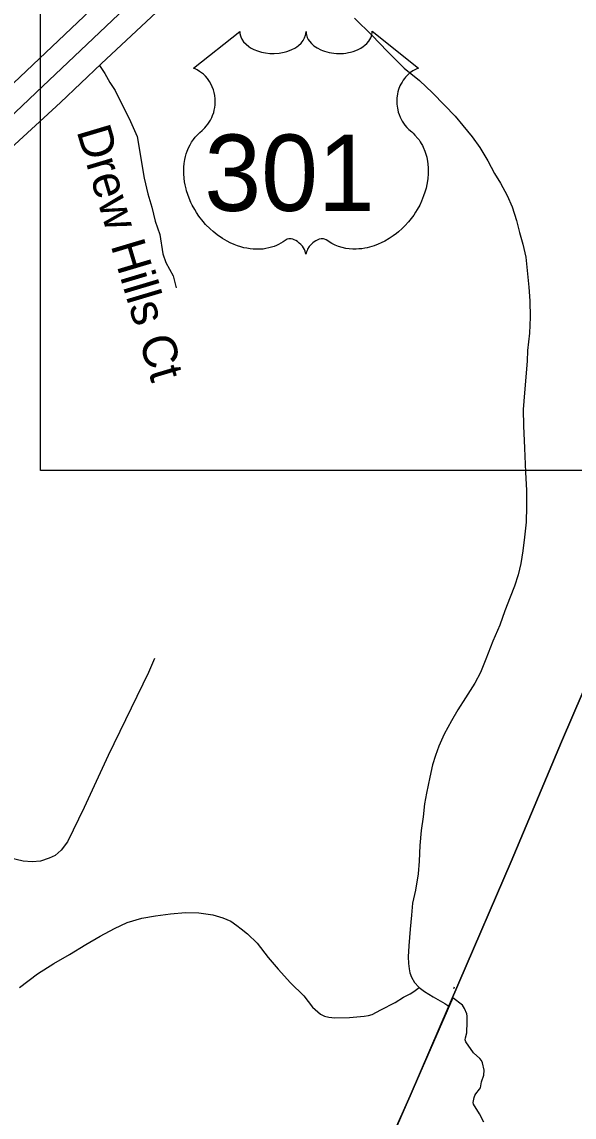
# Model space of a CAD drawing. Extents: x 2220236 to 2384410, y 720751 to 894131.
# Drawn here: x 2366771 to 2368306, y 834213 to 837260 of the extents above; entities that cross this region are included whole.
import ezdxf

# ---------------------------------------------------------------- set-up
doc = ezdxf.new("R2010")
doc.units = 0
doc.layers.add('Default', color=7, linetype='Continuous')

msp = doc.modelspace()

# ---------------------------------------------------------------- linework, layer by layer
at = {"layer": 'Default'}
for points in [[(2366822.2, 841309.6), (2372287.3, 841309.6), (2372287.3, 836011.4), (2366822.2, 836011.4), (2366822.2, 841309.6)], [(2367881.5, 838035.2), (2367823.1, 838025.3), (2367698.7, 837905.5), (2367439.2, 837659), (2367039.4, 837280.3), (2366828.6, 837081.1), (2366675, 836935.4)], [(2366727.6, 836897.2), (2366878.3, 837036.1), (2366990.8, 837142.8), (2367117, 837260.7), (2367486.6, 837605.6), (2367752, 837856.9), (2367864.5, 837970.7), (2367881.5, 838035.2)], [(2366712.2, 837056.4), (2367263.5, 837579.8)], [(2366712.2, 837056.4), (2367263.5, 837579.8)], [(2367333.1, 833090.5), (2367425.2, 833311.9), (2367565.7, 833625.4), (2367699.6, 833932.3), (2367850.6, 834271.5), (2367986.3, 834586), (2368131.6, 834923.3), (2368271.2, 835256.8), (2368420.2, 835603.6), (2368564.5, 835919), (2368685.1, 836195.5), (2368786.7, 836453), (2368883.6, 836671.5), (2368979.5, 836889.1), (2369051.6, 837054.4), (2369134.2, 837243.5), (2369232, 837472.5)], [(2369232, 837472.5), (2369134.2, 837243.5), (2369051.6, 837054.4), (2368979.5, 836889.1), (2368883.6, 836671.5), (2368786.7, 836453), (2368685.1, 836195.5), (2368564.5, 835919), (2368420.2, 835603.6), (2368271.2, 835256.8), (2368131.6, 834923.3), (2367986.3, 834586), (2367850.6, 834271.5), (2367699.6, 833932.3), (2367565.7, 833625.4), (2367425.2, 833311.9), (2367333.1, 833090.5)], [(2367696, 837270.3), (2367744.5, 837222.4), (2367787, 837178.9), (2367833.6, 837131.5), (2367876.1, 837096.5), (2367912.6, 837062.6), (2367945.8, 837027.8), (2367975.3, 836997.2), (2367997.3, 836971.8), (2368023.3, 836940.1), (2368044.2, 836910.4), (2368066.7, 836872.9), (2368085.2, 836838.2), (2368101.4, 836811), (2368119.9, 836777.3), (2368134.3, 836745), (2368146.7, 836707.2), (2368154.9, 836673.7), (2368163.5, 836641.2), (2368171.8, 836605.4), (2368176.3, 836567.9), (2368180.9, 836521.5), (2368183.4, 836483.8), (2368183.9, 836437.9), (2368182.5, 836393.5), (2368176.9, 836345.7), (2368175.5, 836316.1), (2368168.6, 836227.9), (2368164.9, 836181.8), (2368165.4, 836135.8), (2368168.3, 836073.6), (2368171, 836007.4), (2368173.8, 835955.6), (2368174.3, 835911.4), (2368172.8, 835868), (2368168.9, 835825.8), (2368163.6, 835787.8), (2368158.1, 835753.1), (2368150.5, 835721.7), (2368141, 835689.4), (2368129.1, 835659.4), (2368113.6, 835621), (2368100.2, 835581.1), (2368080.7, 835536.6), (2368061.4, 835486.6), (2368045.8, 835449.9), (2368030.3, 835419.7), (2368004.7, 835379.3), (2367983.1, 835345.6), (2367965.3, 835315.3), (2367945.2, 835278.4), (2367930.1, 835244.9), (2367920.7, 835218.3), (2367912.9, 835192.7), (2367905.4, 835158.6), (2367895.8, 835113.9), (2367890.7, 835084.1), (2367886.6, 835047.8), (2367881, 835009.9)], [(2366986.7, 837138.9), (2367001.5, 837116.5), (2367015.6, 837091)], [(2367015.6, 837091), (2367030.1, 837069), (2367072.4, 836982.4), (2367091, 836940.7), (2367110.5, 836825.3), (2367121.4, 836781.8), (2367132.3, 836744.8), (2367141, 836705.6), (2367154, 836668.6), (2367162.7, 836614.2), (2367171.4, 836590.3), (2367191.1, 836553.4), (2367199.5, 836519.6)], [(2367139.2, 835488.8), (2367122.5, 835449.7), (2367010.8, 835219), (2366944.1, 835073.9), (2366897.7, 834978.2), (2366880.3, 834955), (2366862.9, 834940.5), (2366847, 834933.2), (2366822.4, 834924.5), (2366799.2, 834923.1), (2366774.5, 834924.5), (2366719.4, 834937.6)], [(2367881, 835009.9), (2367877.4, 834968), (2367875.9, 834924.3), (2367872.4, 834889.7), (2367865.1, 834843.5), (2367857.4, 834808), (2367853.9, 834774.1), (2367850.2, 834735.5), (2367846.8, 834689.4), (2367845.4, 834658.9), (2367845.6, 834640.2), (2367847.8, 834625.5), (2367849.9, 834614.1), (2367854, 834601.8), (2367862.8, 834587.4), (2367874.2, 834574), (2367875.9, 834573.1)], [(2366764.2, 834572.9), (2366813.8, 834611.1), (2366859.6, 834639.9), (2366903.2, 834664.6), (2366948.7, 834692.7), (2366988.1, 834715.7), (2367028.6, 834737), (2367064, 834754.2), (2367103.9, 834766.4), (2367142, 834772.9), (2367183.8, 834777.9), (2367225.6, 834782.2), (2367262.8, 834781.1), (2367301.7, 834775.5), (2367330, 834767.4), (2367352, 834757.8), (2367368.3, 834746), (2367380.5, 834736), (2367398.4, 834722.6), (2367424.8, 834696.8), (2367455.3, 834657), (2367483.5, 834623.7), (2367518.2, 834585.7), (2367554.5, 834550.1), (2367579.1, 834518.3), (2367601.2, 834498.9), (2367612, 834493.4), (2367624.2, 834490.6), (2367641.3, 834489), (2367681.4, 834489.7), (2367722.2, 834493), (2367734.6, 834495.1), (2367745.3, 834498.2)], [(2367745.3, 834498.2), (2367769.1, 834510.7), (2367808.7, 834531), (2367832.3, 834546.1), (2367850.6, 834555.7), (2367860.6, 834562), (2367875.9, 834573.1)], [(2367875.9, 834573.1), (2367890.4, 834562.2), (2367914.7, 834546.8), (2367946.9, 834528.4), (2367958.5, 834521.5)], [(2367973.2, 834574.5), (2367970.8, 834569.1)], [(2368055, 834198), (2368043.2, 834221.9), (2368026.8, 834248.1), (2368025.8, 834253.2), (2368028.5, 834267.2), (2368030.5, 834272.2), (2368033, 834276.8), (2368043.8, 834289.9), (2368045.8, 834293.6), (2368049.2, 834310.4), (2368055, 834328.8), (2368056, 834343.2), (2368051.8, 834363.9), (2368048.5, 834370.4), (2368044, 834375.7), (2368026.5, 834391.6), (2368005.5, 834421.5), (2368003.8, 834427.1), (2368004, 834432.7), (2368007.8, 834447.1), (2368009.5, 834477.9), (2368009, 834493.6), (2368007.8, 834499.9), (2368001.8, 834514.8), (2367996.2, 834523.8), (2367968.8, 834544.4), (2367662, 833840.3)], [(2368055, 834198), (2368043.2, 834221.9), (2368026.8, 834248.1), (2368025.8, 834253.2), (2368028.5, 834267.2), (2368030.5, 834272.2), (2368033, 834276.8), (2368043.8, 834289.9), (2368045.8, 834293.6), (2368049.2, 834310.4), (2368055, 834328.8), (2368056, 834343.2), (2368051.8, 834363.9), (2368048.5, 834370.4), (2368044, 834375.7), (2368026.5, 834391.6), (2368005.5, 834421.5), (2368003.8, 834427.1), (2368004, 834432.7), (2368007.8, 834447.1), (2368009.5, 834477.9), (2368009, 834493.6), (2368007.8, 834499.9), (2368001.8, 834514.8), (2367996.2, 834523.8), (2367968.8, 834544.4), (2367662, 833840.3)]]:
    msp.add_lwpolyline(points, dxfattribs=at)
msp.add_lwpolyline([(2367376.9, 837233.3), (2367377.2, 837227.9), (2367378.5, 837221.6), (2367379.5, 837218.4), (2367382.4, 837212.1), (2367387.3, 837204.8), (2367394.1, 837197.6), (2367401.8, 837191.2), (2367406.9, 837187.9), (2367415.7, 837183.2), (2367425.7, 837179), (2367436.7, 837175.8), (2367448.1, 837173.5), (2367460.4, 837172.2), (2367472.7, 837171.9), (2367485.9, 837172.9), (2367500.5, 837175.7), (2367507.2, 837177.5), (2367514.7, 837180.1), (2367521.7, 837183), (2367529.4, 837187.1), (2367535.6, 837191), (2367540.4, 837194.5), (2367547.2, 837201), (2367552.6, 837207.8), (2367554.9, 837211.6), (2367556.9, 837215.3), (2367559.6, 837223), (2367560.4, 837226.4), (2367560.9, 837233.5), (2367561.3, 837227.6), (2367561.9, 837223.8), (2367562.9, 837220.2), (2367564.5, 837216.3), (2367567.2, 837210.9), (2367570.2, 837206.3), (2367576, 837199.5), (2367579.5, 837196.2), (2367582.8, 837193.5), (2367591.5, 837187.5), (2367601.7, 837182.4), (2367606.8, 837180.2), (2367611.9, 837178.3), (2367618.4, 837176.4), (2367625.2, 837174.8), (2367631.9, 837173.6), (2367638.7, 837172.6), (2367645.7, 837172.1), (2367651.4, 837171.9), (2367658.4, 837172), (2367664.9, 837172.4), (2367671.5, 837173.2), (2367678.8, 837174.4), (2367684.6, 837175.7), (2367692.3, 837177.7), (2367699.3, 837180.2), (2367705.5, 837182.9), (2367713.5, 837187.1), (2367719.9, 837191.1), (2367724.6, 837194.9), (2367730.2, 837200.1), (2367735.6, 837206.2), (2367738.7, 837210.7), (2367740.9, 837215.3), (2367742.9, 837220.2), (2367744.2, 837225.4), (2367744.8, 837229.8), (2367744.9, 837233.7), (2367873.5, 837131.2), (2367870.5, 837130.1), (2367863.5, 837126.7), (2367858, 837123.4), (2367849.1, 837117.2), (2367845.3, 837113.7), (2367841.5, 837110.2), (2367838, 837106.4), (2367834.9, 837102.8), (2367831.2, 837097.6), (2367827.9, 837092.5), (2367824.6, 837086.8), (2367822.2, 837081.8), (2367818.3, 837071.5), (2367816.4, 837065), (2367815.2, 837059.4), (2367813.6, 837047.9), (2367813.3, 837042.5), (2367813.3, 837037.1), (2367813.6, 837031.4), (2367814.1, 837025.9), (2367815.1, 837020.2), (2367816, 837015.2), (2367817.6, 837009), (2367819.9, 837001.9), (2367822.7, 836995), (2367828.6, 836983.8), (2367836.1, 836972.4), (2367841.5, 836966), (2367846.8, 836960.5), (2367854.8, 836953.9), (2367859, 836950.1), (2367864, 836945.1), (2367872, 836935.8), (2367875.3, 836931.4), (2367878.6, 836926.4), (2367881.6, 836921.3), (2367884.7, 836915.9), (2367887.1, 836911.1), (2367891.6, 836900.1), (2367894.9, 836889.3), (2367896.5, 836883.7), (2367898.8, 836871.1), (2367899.8, 836864.9), (2367900.7, 836852.6), (2367900.8, 836837.7), (2367899.6, 836823.5), (2367897, 836807.1), (2367894.8, 836797.2), (2367891.4, 836785.7), (2367888.1, 836775.7), (2367882.3, 836761.1), (2367877.1, 836750.4), (2367870.3, 836738), (2367865.7, 836730.5), (2367860.3, 836722.4), (2367853.5, 836713.1), (2367845.6, 836703.3), (2367836.1, 836692.8), (2367828.4, 836685.2), (2367818.4, 836676.2), (2367812.3, 836671.2), (2367803.7, 836664.7), (2367791.8, 836656.8), (2367780.1, 836650), (2367770.2, 836644.9), (2367761.4, 836641.1), (2367750, 836636.8), (2367731, 836631.5), (2367724.1, 836630.1), (2367715.9, 836628.9), (2367708.2, 836628.1), (2367700.8, 836627.6), (2367690.8, 836627.6), (2367680.8, 836628.4), (2367671.4, 836629.8), (2367661.6, 836631.8), (2367651.3, 836634.9), (2367642, 836638.5), (2367632.6, 836643.2), (2367616.7, 836653.2), (2367612.1, 836655.6), (2367609.5, 836656.3), (2367603.4, 836656.6), (2367597.6, 836655.4), (2367591.7, 836653), (2367588.1, 836651.1), (2367583.4, 836648), (2367579.7, 836645.1), (2367575.3, 836640.9), (2367572.3, 836637.4), (2367570, 836634.7), (2367565.5, 836627.6), (2367563.9, 836624.3), (2367562.2, 836620), (2367560.7, 836613.6), (2367558.7, 836621.6), (2367556.4, 836627), (2367553.6, 836631.5), (2367550.8, 836635.6), (2367546.3, 836640.7), (2367542.3, 836644.6), (2367537.4, 836648.5), (2367532.3, 836651.7), (2367528.1, 836653.8), (2367524.3, 836655.2), (2367519.7, 836656.4), (2367515.9, 836656.7), (2367512.8, 836656.6), (2367508.5, 836655.6), (2367502.7, 836651.4), (2367497.2, 836647.6), (2367491.2, 836643.9), (2367484, 836640.1), (2367478.8, 836637.7), (2367472.6, 836635.2), (2367465.3, 836632.8), (2367457.4, 836630.8), (2367449.2, 836629.2), (2367442.1, 836628), (2367434.4, 836627.3), (2367427.5, 836627.1), (2367420.3, 836627.2), (2367413.5, 836627.7), (2367405.7, 836628.4), (2367396, 836629.9), (2367388, 836631.7), (2367379.4, 836634), (2367370.7, 836636.7), (2367361.4, 836640.3), (2367349.7, 836645.4), (2367341.5, 836649.5), (2367328.7, 836656.9), (2367313.7, 836667.3), (2367302.3, 836676.5), (2367294, 836684), (2367281.8, 836696.5), (2367274.6, 836704.6), (2367263.3, 836719.2), (2367256.1, 836729.8), (2367251.4, 836737.5), (2367244.6, 836750), (2367240.8, 836757.8), (2367236, 836769.2), (2367232.1, 836779.6), (2367229, 836789.5), (2367227.3, 836795.8), (2367224.8, 836806.8), (2367223.3, 836814.6), (2367221.9, 836825.4), (2367221.1, 836836.7), (2367220.9, 836847.1), (2367221.2, 836855.8), (2367222.2, 836865.9), (2367223.9, 836876.6), (2367226, 836885.8), (2367227.8, 836892.4), (2367230.6, 836900.4), (2367234.2, 836909.3), (2367238.4, 836917.8), (2367242.5, 836924.9), (2367247.6, 836932.5), (2367252.6, 836939), (2367259.2, 836946.1), (2367266, 836952.6), (2367272.3, 836957.7), (2367279.7, 836965), (2367283.6, 836969.4), (2367288.2, 836975.6), (2367292, 836981.3), (2367294.9, 836986.4), (2367298.8, 836993.9), (2367301.2, 836999.5), (2367304.2, 837008.2), (2367305.6, 837014.3), (2367307.2, 837022.1), (2367308.1, 837029.5), (2367308.5, 837038.7), (2367308.3, 837046.3), (2367307.3, 837055.1), (2367305.6, 837063.7), (2367303.6, 837071.1), (2367300.4, 837079.6), (2367297.5, 837085.8), (2367292.6, 837094.3), (2367287.1, 837102.1), (2367281.4, 837108.5), (2367275.7, 837114.2), (2367270.3, 837118.4), (2367265.1, 837122.2), (2367258.5, 837126.1), (2367252.2, 837129.2), (2367248.3, 837130.8)], close=True, dxfattribs=at)

# ---------------------------------------------------------------- texts
msp.add_text('Drew Hills Ct', height=95, rotation=286.6229, dxfattribs=at).set_placement((2366922.3, 836956.4))
msp.add_text('301', height=212.5, dxfattribs=at).set_placement((2367278.1, 836734))

doc.saveas('drawing.dxf')
